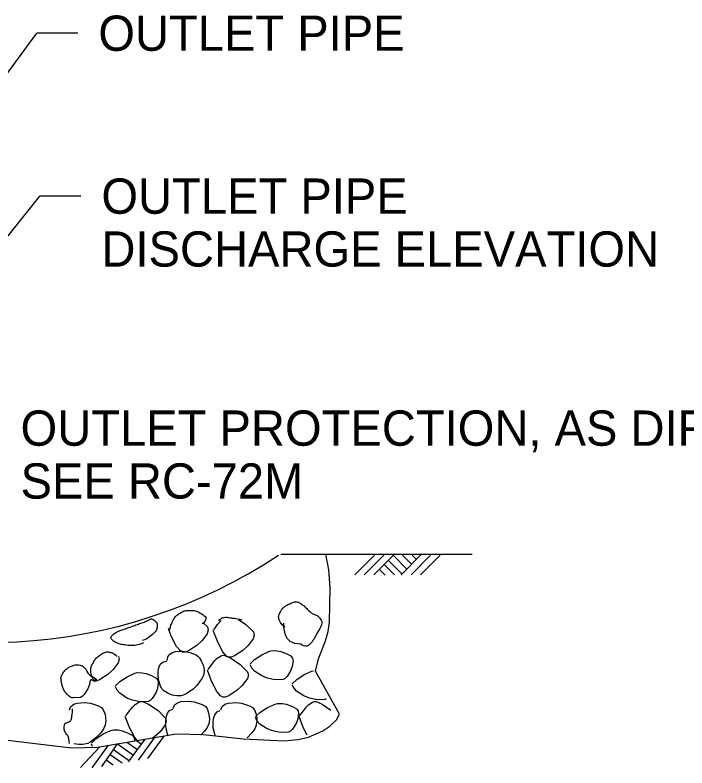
# Model space of a CAD drawing. Extents: x 636462 to 639890, y 299944 to 300538.
# Drawn here: x 638627.4 to 638684.6, y 300348.1 to 300412.2 of the extents above; entities that cross this region are included whole.
import ezdxf

# ---------------------------------------------------------------- set-up
doc = ezdxf.new("R2010")
doc.units = 0
doc.layers.add('Default', color=7, linetype='Continuous')

msp = doc.modelspace()

# ---------------------------------------------------------------- linework, layer by layer
at = {"layer": 'Default'}
for p, q in [((638602.965, 300374.73), (638629.266, 300410.626)), ((638632.764, 300410.626), (638629.266, 300410.626)), ((638605.147, 300366.329), (638629.529, 300396.771)), ((638633.027, 300396.771), (638629.529, 300396.771)), ((638650.043, 300366.329), (638666.326, 300366.329)), ((638656.352, 300364.561), (638658.024, 300366.235)), ((638657.135, 300364.561), (638658.817, 300366.243)), ((638657.943, 300364.561), (638659.625, 300366.243)), ((638659.186, 300365.802), (638660.345, 300364.642)), ((638659.59, 300366.243), (638660.776, 300365.057)), ((638660.273, 300364.561), (638661.965, 300366.252)), ((638660.4, 300366.243), (638661.172, 300365.469)), ((638661.128, 300364.561), (638662.792, 300366.225)), ((638661.218, 300366.243), (638661.586, 300365.875)), ((638661.938, 300364.561), (638663.602, 300366.225)), ((638658.826, 300365.444), (638659.706, 300364.561)), ((638658.42, 300365.038), (638658.923, 300364.534)), ((638644.928, 300360.659), (638644.959, 300360.69)), ((638646.445, 300360.773), (638647.076, 300360.342)), ((638643.47, 300360.459), (638643.789, 300360.142)), ((638643.789, 300360.142), (638643.864, 300359.857)), ((638644.336, 300359.895), (638644.663, 300360.338)), ((638644.663, 300360.338), (638644.928, 300360.659)), ((638647.076, 300360.342), (638647.707, 300359.713)), ((638650.299, 300360.09), (638650.291, 300360.442)), ((638650.453, 300359.428), (638650.299, 300360.09)), ((638639.127, 300359.497), (638638.653, 300359.128)), ((638639.367, 300359.747), (638639.127, 300359.497)), ((638640.722, 300359.341), (638640.479, 300359.997)), ((638643.768, 300359.555), (638643.339, 300358.976)), ((638643.864, 300359.857), (638643.768, 300359.555)), ((638644.64, 300358.912), (638644.297, 300359.834)), ((638647.782, 300359.428), (638647.686, 300359.126)), ((638647.707, 300359.713), (638647.782, 300359.428)), ((638650.607, 300359.128), (638650.453, 300359.428)), ((638638.444, 300359.024), (638638.23, 300358.974)), ((638638.653, 300359.128), (638638.444, 300359.024)), ((638641.174, 300358.473), (638640.722, 300359.341)), ((638643.339, 300358.976), (638642.892, 300358.564)), ((638645.092, 300358.044), (638644.64, 300358.912)), ((638647.686, 300359.126), (638647.257, 300358.547)), ((638650.834, 300358.904), (638650.607, 300359.128)), ((638651.244, 300358.737), (638650.834, 300358.904)), ((638641.495, 300358.087), (638641.174, 300358.473)), ((638642.892, 300358.564), (638642.188, 300358.102)), ((638646.81, 300358.135), (638646.106, 300357.673)), ((638647.257, 300358.547), (638646.81, 300358.135)), ((638649.085, 300358.064), (638649.298, 300358.117)), ((638649.298, 300358.117), (638649.714, 300358.112)), ((638649.714, 300358.112), (638650.039, 300358.046)), ((638651.732, 300358.658), (638651.244, 300358.737)), ((638651.796, 300358.658), (638651.732, 300358.658)), ((638636.235, 300357.621), (638636.296, 300357.392)), ((638641.672, 300357.981), (638641.495, 300358.087)), ((638641.89, 300357.987), (638641.672, 300357.981)), ((638642.188, 300358.102), (638641.89, 300357.987)), ((638644.434, 300357.265), (638644.638, 300357.469)), ((638644.638, 300357.469), (638644.951, 300357.677)), ((638644.951, 300357.677), (638645.105, 300357.719)), ((638645.413, 300357.658), (638645.092, 300358.044)), ((638645.105, 300357.719), (638645.257, 300357.713)), ((638645.257, 300357.713), (638645.769, 300357.509)), ((638645.588, 300357.554), (638645.413, 300357.658)), ((638645.808, 300357.561), (638645.588, 300357.554)), ((638645.769, 300357.509), (638646.585, 300356.949)), ((638646.106, 300357.673), (638645.808, 300357.561)), ((638647.805, 300357.355), (638648.436, 300357.771)), ((638648.436, 300357.771), (638649.085, 300358.064)), ((638650.039, 300358.046), (638650.507, 300357.875)), ((638650.507, 300357.875), (638650.903, 300357.661)), ((638650.903, 300357.661), (638651.042, 300357.484)), ((638651.042, 300357.484), (638651.084, 300357.259)), ((638636.2, 300357.09), (638635.771, 300356.511)), ((638636.296, 300357.392), (638636.2, 300357.09)), ((638643.845, 300356.503), (638644.17, 300356.946)), ((638644.17, 300356.946), (638644.434, 300357.265)), ((638646.585, 300356.949), (638647.216, 300356.32)), ((638647.43, 300356.994), (638647.805, 300357.355)), ((638647.576, 300356.62), (638647.43, 300356.913)), ((638651.084, 300357.259), (638651.015, 300356.78)), ((638635.771, 300356.511), (638635.324, 300356.099)), ((638636.966, 300355.897), (638637.618, 300356.191)), ((638637.618, 300356.191), (638637.83, 300356.243)), ((638637.83, 300356.243), (638638.247, 300356.239)), ((638638.247, 300356.239), (638638.571, 300356.172)), ((638644.147, 300355.518), (638643.806, 300356.443)), ((638647.216, 300356.32), (638647.289, 300356.037)), ((638647.801, 300356.361), (638647.576, 300356.62)), ((638648.417, 300355.96), (638647.801, 300356.361)), ((638650.872, 300356.401), (638650.57, 300355.914)), ((638651.015, 300356.78), (638650.872, 300356.401)), ((638652.023, 300356.074), (638652.673, 300356.368)), ((638652.673, 300356.368), (638652.827, 300356.405)), ((638633.816, 300355.601), (638633.764, 300355.245)), ((638633.927, 300355.624), (638633.883, 300355.674)), ((638634.101, 300355.518), (638633.927, 300355.624)), ((638634.62, 300355.637), (638634.322, 300355.524)), ((638635.324, 300356.099), (638634.62, 300355.637)), ((638636.337, 300355.481), (638636.966, 300355.897)), ((638638.571, 300356.172), (638639.04, 300356.001)), ((638639.04, 300356.001), (638639.433, 300355.787)), ((638639.433, 300355.787), (638639.575, 300355.61)), ((638639.575, 300355.61), (638639.617, 300355.387)), ((638647.193, 300355.733), (638646.766, 300355.156)), ((638647.289, 300356.037), (638647.193, 300355.733)), ((638648.896, 300355.776), (638648.417, 300355.96)), ((638649.535, 300355.641), (638648.896, 300355.776)), ((638650.237, 300355.662), (638649.535, 300355.641)), ((638650.401, 300355.749), (638650.237, 300355.662)), ((638650.57, 300355.914), (638650.401, 300355.749)), ((638651.02, 300355.298), (638651.394, 300355.658)), ((638651.394, 300355.658), (638652.023, 300356.074)), ((638633.764, 300355.245), (638633.621, 300354.867)), ((638634.322, 300355.524), (638634.101, 300355.518)), ((638635.963, 300355.121), (638636.337, 300355.481)), ((638636.108, 300354.746), (638635.963, 300355.039)), ((638639.548, 300354.906), (638639.404, 300354.527)), ((638639.617, 300355.387), (638639.548, 300354.906)), ((638644.601, 300354.652), (638644.147, 300355.518)), ((638646.766, 300355.156), (638646.316, 300354.742)), ((638651.165, 300354.923), (638651.02, 300355.216)), ((638651.388, 300354.665), (638651.165, 300354.923)), ((638633.319, 300354.379), (638633.15, 300354.215)), ((638633.621, 300354.867), (638633.319, 300354.379)), ((638636.333, 300354.488), (638636.108, 300354.746)), ((638636.95, 300354.086), (638636.333, 300354.488)), ((638639.404, 300354.527), (638639.102, 300354.04)), ((638644.919, 300354.267), (638644.601, 300354.652)), ((638645.096, 300354.161), (638644.919, 300354.267)), ((638645.613, 300354.279), (638645.317, 300354.167)), ((638646.316, 300354.742), (638645.613, 300354.279)), ((638652.004, 300354.263), (638651.388, 300354.665)), ((638632.983, 300354.127), (638632.413, 300354.111)), ((638632.423, 300353.557), (638632.719, 300353.657)), ((638632.719, 300353.657), (638633.346, 300353.707)), ((638633.15, 300354.215), (638632.983, 300354.127)), ((638633.346, 300353.707), (638633.847, 300353.649)), ((638633.847, 300353.649), (638634.52, 300353.428)), ((638637.426, 300353.903), (638636.95, 300354.086)), ((638638.068, 300353.767), (638637.426, 300353.903)), ((638637.643, 300353.534), (638637.955, 300353.74)), ((638637.955, 300353.74), (638638.109, 300353.784)), ((638638.767, 300353.788), (638638.068, 300353.767)), ((638638.109, 300353.784), (638638.261, 300353.778)), ((638638.261, 300353.778), (638638.773, 300353.572)), ((638638.934, 300353.876), (638638.767, 300353.788)), ((638639.102, 300354.04), (638638.934, 300353.876)), ((638641.003, 300353.497), (638641.247, 300353.678)), ((638641.247, 300353.678), (638641.54, 300353.778)), ((638641.54, 300353.778), (638642.167, 300353.828)), ((638642.167, 300353.828), (638642.669, 300353.769)), ((638642.669, 300353.769), (638643.341, 300353.549)), ((638645.317, 300354.167), (638645.096, 300354.161)), ((638645.284, 300353.561), (638645.579, 300353.659)), ((638645.579, 300353.659), (638646.206, 300353.709)), ((638646.206, 300353.709), (638646.708, 300353.651)), ((638646.708, 300353.651), (638647.38, 300353.432)), ((638649.548, 300353.574), (638649.762, 300353.628)), ((638649.762, 300353.628), (638650.176, 300353.624)), ((638652.483, 300354.08), (638652.004, 300354.263)), ((638652.435, 300353.534), (638652.746, 300353.74)), ((638653.122, 300353.944), (638652.483, 300354.08)), ((638652.746, 300353.74), (638652.9, 300353.784)), ((638652.9, 300353.784), (638653.054, 300353.778)), ((638653.054, 300353.778), (638653.564, 300353.572)), ((638653.824, 300353.965), (638653.122, 300353.944)), ((638653.895, 300354.003), (638653.824, 300353.965)), ((638632.026, 300353.007), (638632.032, 300353.009)), ((638632.072, 300353.07), (638632.182, 300353.376)), ((638632.182, 300353.376), (638632.423, 300353.557)), ((638634.52, 300353.428), (638634.772, 300353.266)), ((638634.772, 300353.266), (638634.938, 300353.07)), ((638634.938, 300353.07), (638635.08, 300352.705)), ((638636.85, 300352.566), (638637.174, 300353.009)), ((638637.174, 300353.009), (638637.439, 300353.33)), ((638637.439, 300353.33), (638637.643, 300353.534)), ((638638.773, 300353.572), (638639.59, 300353.014)), ((638639.59, 300353.014), (638640.22, 300352.385)), ((638640.387, 300352.785), (638640.578, 300353.032)), ((638640.578, 300353.032), (638640.853, 300353.13)), ((638640.893, 300353.191), (638641.003, 300353.497)), ((638643.341, 300353.549), (638643.593, 300353.386)), ((638643.593, 300353.386), (638643.76, 300353.191)), ((638643.76, 300353.191), (638643.901, 300352.826)), ((638644.615, 300352.916), (638644.892, 300353.014)), ((638644.932, 300353.074), (638645.042, 300353.378)), ((638645.042, 300353.378), (638645.284, 300353.561)), ((638647.38, 300353.432), (638647.632, 300353.268)), ((638647.632, 300353.268), (638647.799, 300353.074)), ((638647.799, 300353.074), (638647.94, 300352.708)), ((638648.269, 300352.864), (638648.898, 300353.28)), ((638648.898, 300353.28), (638649.548, 300353.574)), ((638650.176, 300353.624), (638650.501, 300353.555)), ((638650.501, 300353.555), (638650.972, 300353.384)), ((638650.972, 300353.384), (638651.365, 300353.17)), ((638651.365, 300353.17), (638651.505, 300352.993)), ((638651.505, 300352.993), (638651.548, 300352.77)), ((638651.64, 300352.566), (638651.965, 300353.009)), ((638651.965, 300353.009), (638652.229, 300353.33)), ((638652.229, 300353.33), (638652.435, 300353.534)), ((638653.564, 300353.572), (638654.311, 300353.059)), ((638635.08, 300352.705), (638635.136, 300352.385)), ((638635.136, 300352.385), (638635.145, 300352.137)), ((638637.152, 300351.583), (638636.808, 300352.506)), ((638640.22, 300352.385), (638640.293, 300352.1)), ((638640.247, 300352.197), (638640.304, 300352.556)), ((638640.304, 300352.556), (638640.387, 300352.785)), ((638643.901, 300352.826), (638643.958, 300352.506)), ((638643.958, 300352.506), (638643.966, 300352.258)), ((638644.286, 300352.079), (638644.343, 300352.437)), ((638644.343, 300352.437), (638644.426, 300352.666)), ((638644.426, 300352.666), (638644.615, 300352.916)), ((638647.892, 300352.504), (638648.269, 300352.864)), ((638648.038, 300352.131), (638647.892, 300352.424)), ((638647.94, 300352.708), (638647.997, 300352.389)), ((638647.997, 300352.389), (638648.005, 300352.139)), ((638651.548, 300352.77), (638651.48, 300352.291)), ((638651.942, 300351.583), (638651.6, 300352.506)), ((638635.095, 300351.775), (638634.959, 300351.456)), ((638635.145, 300352.137), (638635.095, 300351.775)), ((638640.197, 300351.798), (638639.771, 300351.219)), ((638640.293, 300352.1), (638640.197, 300351.798)), ((638640.258, 300351.673), (638640.247, 300352.197)), ((638643.916, 300351.893), (638643.781, 300351.577)), ((638643.966, 300352.258), (638643.916, 300351.893)), ((638644.297, 300351.556), (638644.286, 300352.079)), ((638647.955, 300351.777), (638647.82, 300351.458)), ((638648.005, 300352.139), (638647.955, 300351.777)), ((638648.263, 300351.873), (638648.038, 300352.131)), ((638648.879, 300351.469), (638648.263, 300351.873)), ((638651.336, 300351.912), (638651.032, 300351.425)), ((638651.48, 300352.291), (638651.336, 300351.912)), ((638634.722, 300351.134), (638634.303, 300350.694)), ((638634.959, 300351.456), (638634.722, 300351.134)), ((638634.93, 300351.032), (638635.582, 300351.325)), ((638635.582, 300351.325), (638635.794, 300351.377)), ((638635.794, 300351.377), (638636.21, 300351.373)), ((638636.21, 300351.373), (638636.535, 300351.306)), ((638636.535, 300351.306), (638637.004, 300351.136)), ((638637.004, 300351.136), (638637.397, 300350.921)), ((638637.605, 300350.715), (638637.152, 300351.583)), ((638639.771, 300351.219), (638639.321, 300350.807)), ((638640.412, 300351.011), (638640.258, 300351.673)), ((638643.543, 300351.254), (638643.237, 300350.932)), ((638643.781, 300351.577), (638643.543, 300351.254)), ((638644.451, 300350.894), (638644.297, 300351.556)), ((638647.582, 300351.136), (638647.17, 300350.703)), ((638647.82, 300351.458), (638647.582, 300351.136)), ((638649.358, 300351.286), (638648.879, 300351.469)), ((638649.997, 300351.15), (638649.358, 300351.286)), ((638650.699, 300351.173), (638649.997, 300351.15)), ((638650.866, 300351.258), (638650.699, 300351.173)), ((638651.032, 300351.425), (638650.866, 300351.258)), ((638652.285, 300350.927), (638651.942, 300351.583)), ((638634.303, 300350.694), (638633.829, 300350.326)), ((638633.927, 300350.255), (638634.301, 300350.615)), ((638634.301, 300350.615), (638634.93, 300351.032)), ((638637.093, 300348.654), (638638.484, 300350.601)), ((638637.397, 300350.921), (638637.539, 300350.744)), ((638637.539, 300350.744), (638637.58, 300350.521)), ((638637.58, 300350.521), (638637.562, 300350.394)), ((638637.837, 300350.436), (638637.605, 300350.715)), ((638637.749, 300350.469), (638638.174, 300350.165)), ((638637.936, 300348.796), (638639.304, 300350.709)), ((638638.736, 300348.929), (638640.104, 300350.842)), ((638639.321, 300350.807), (638639.059, 300350.634)), ((638640.487, 300350.867), (638640.412, 300351.011)), ((638644.468, 300350.865), (638644.451, 300350.894)), ((638632.869, 300350.12), (638632.419, 300350.195)), ((638633.204, 300350.126), (638632.869, 300350.12)), ((638632.986, 300348.188), (638634.601, 300349.916)), ((638633.621, 300350.222), (638633.204, 300350.126)), ((638633.829, 300350.326), (638633.621, 300350.222)), ((638634.029, 300349.968), (638633.927, 300350.174)), ((638633.997, 300348.14), (638635.38, 300350.074)), ((638634.797, 300348.273), (638636.179, 300350.207)), ((638636.144, 300350.201), (638637.51, 300349.224)), ((638636.941, 300350.334), (638637.832, 300349.699)), ((638635.521, 300349.287), (638636.535, 300348.562)), ((638635.817, 300349.699), (638637.152, 300348.746)), ((638635.188, 300348.82), (638635.767, 300348.406))]:
    msp.add_line(p, q, dxfattribs=at)
msp.add_lwpolyline([(638622.732, 300351.032), (638627.483, 300350.411), (638632.228, 300349.845), (638634.453, 300349.92), (638641.128, 300351.032), (638643.42, 300350.994), (638646.872, 300350.605), (638650.326, 300350.438), (638651.513, 300350.555), (638652.383, 300350.746), (638653.63, 300351.283), (638654.22, 300351.694), (638654.778, 300352.218), (638655.04, 300352.714), (638652.997, 300356.372), (638653.258, 300357.407), (638653.83, 300358.96), (638654.066, 300359.74), (638654.184, 300360.527), (638654.236, 300363.49), (638654.12, 300364.987), (638653.86, 300366.329)], dxfattribs=at)
msp.add_arc((638625.121, 300403.599), 44.8, 242.78578, 303.49181, dxfattribs=at)
for points in [[(638650.382, 300360.113), (638650.031, 300360.384), (638649.781, 300360.925), (638649.937, 300361.271), (638650.104, 300361.64), (638650.497, 300361.972), (638650.915, 300362.162), (638651.198, 300362.29), (638651.563, 300362.248), (638651.807, 300362.074), (638652.099, 300361.867), (638652.334, 300361.571), (638652.608, 300361.36), (638652.823, 300361.195), (638653.147, 300361.118), (638653.322, 300360.915), (638653.665, 300360.519), (638653.239, 300359.814), (638652.966, 300359.312), (638652.819, 300359.039), (638652.663, 300358.783), (638652.431, 300358.6), (638652.245, 300358.452), (638651.884, 300358.503), (638651.719, 300358.689)], [(638640.583, 300359.847), (638640.643, 300360.122), (638640.726, 300360.385), (638640.849, 300360.648), (638640.996, 300360.962), (638641.244, 300361.171), (638641.563, 300361.36), (638641.823, 300361.514), (638642.1, 300361.55), (638642.365, 300361.539), (638642.765, 300361.523), (638643.164, 300361.36), (638643.522, 300361.094), (638643.734, 300360.936), (638643.572, 300360.484), (638643.343, 300360.382)], [(638638.355, 300358.777), (638637.846, 300358.551), (638637.283, 300358.524), (638636.752, 300358.6), (638636.371, 300358.654), (638635.938, 300358.813), (638635.684, 300359.045), (638635.488, 300359.223), (638635.938, 300359.654), (638636.217, 300359.757), (638636.543, 300359.878), (638636.87, 300359.996), (638637.197, 300360.113), (638637.613, 300360.262), (638638.029, 300360.411), (638638.444, 300360.559), (638638.726, 300360.659), (638639.053, 300360.906), (638639.336, 300360.648), (638639.514, 300360.486), (638639.538, 300360.288), (638639.515, 300360.113), (638639.494, 300359.964), (638639.446, 300359.812), (638639.336, 300359.668)], [(638644.769, 300360.648), (638644.869, 300360.767), (638644.979, 300360.876), (638645.126, 300360.915), (638645.331, 300360.969), (638645.545, 300360.944), (638645.75, 300360.915), (638646.077, 300360.868), (638646.406, 300360.83), (638646.729, 300360.738)], [(638640.379, 300357.286), (638640.392, 300358.241), (638642.836, 300358.025), (638643.245, 300357.286), (638643.476, 300356.869), (638643.557, 300356.118), (638643.264, 300355.67), (638642.975, 300355.228), (638642.575, 300354.827), (638642.134, 300354.54), (638641.622, 300354.206), (638640.751, 300354.309), (638640.279, 300354.581), (638639.605, 300354.969), (638639.458, 300357.206), (638640.339, 300357.225)], [(638632.475, 300354.144), (638632.305, 300354.041), (638632.026, 300354.22), (638631.853, 300354.413), (638631.598, 300354.696), (638631.482, 300354.988), (638631.407, 300355.304), (638631.34, 300355.588), (638631.316, 300355.911), (638631.497, 300356.195), (638631.702, 300356.517), (638631.992, 300356.703), (638632.298, 300356.817), (638632.626, 300356.939), (638633.08, 300356.887), (638633.367, 300356.64), (638633.504, 300356.522), (638633.534, 300356.319), (638633.633, 300356.195), (638633.803, 300355.981), (638634.235, 300355.801), (638634.347, 300355.66), (638634.381, 300355.617), (638634.108, 300355.593), (638634.079, 300355.66), (638633.943, 300355.969), (638633.812, 300356.549), (638633.991, 300356.907), (638634.136, 300357.198), (638634.303, 300357.477), (638634.614, 300357.708), (638634.898, 300357.921), (638635.222, 300358.033), (638635.505, 300357.975), (638635.723, 300357.93), (638635.944, 300357.807), (638636.129, 300357.619)], [(638632.298, 300353.166), (638632.282, 300352.897), (638632.247, 300352.63), (638632.209, 300352.364), (638632.164, 300352.051), (638631.621, 300351.936), (638631.584, 300351.65), (638631.567, 300351.513), (638631.61, 300351.341), (638631.674, 300351.204), (638631.747, 300351.048), (638631.901, 300350.928), (638631.94, 300350.759), (638631.981, 300350.583), (638632.011, 300350.405), (638632.03, 300350.226)]]:
    msp.add_open_spline(points, degree=3, dxfattribs=at)

# ---------------------------------------------------------------- texts
for s, height, p in [('OUTLET PIPE', 2.99804, (638634.513, 300409.127)), ('OUTLET PIPE', 2.99804, (638634.776, 300395.272)), ('DISCHARGE ELEVATION', 2.99804, (638634.776, 300390.775)), ('OUTLET PROTECTION, AS DIRECTED,', 2.99804, (638627.895, 300375.542)), ('SEE RC-72M', 2.998, (638627.895, 300371.045))]:
    msp.add_text(s, height=height, dxfattribs=at).set_placement(p)

doc.saveas('drawing.dxf')
